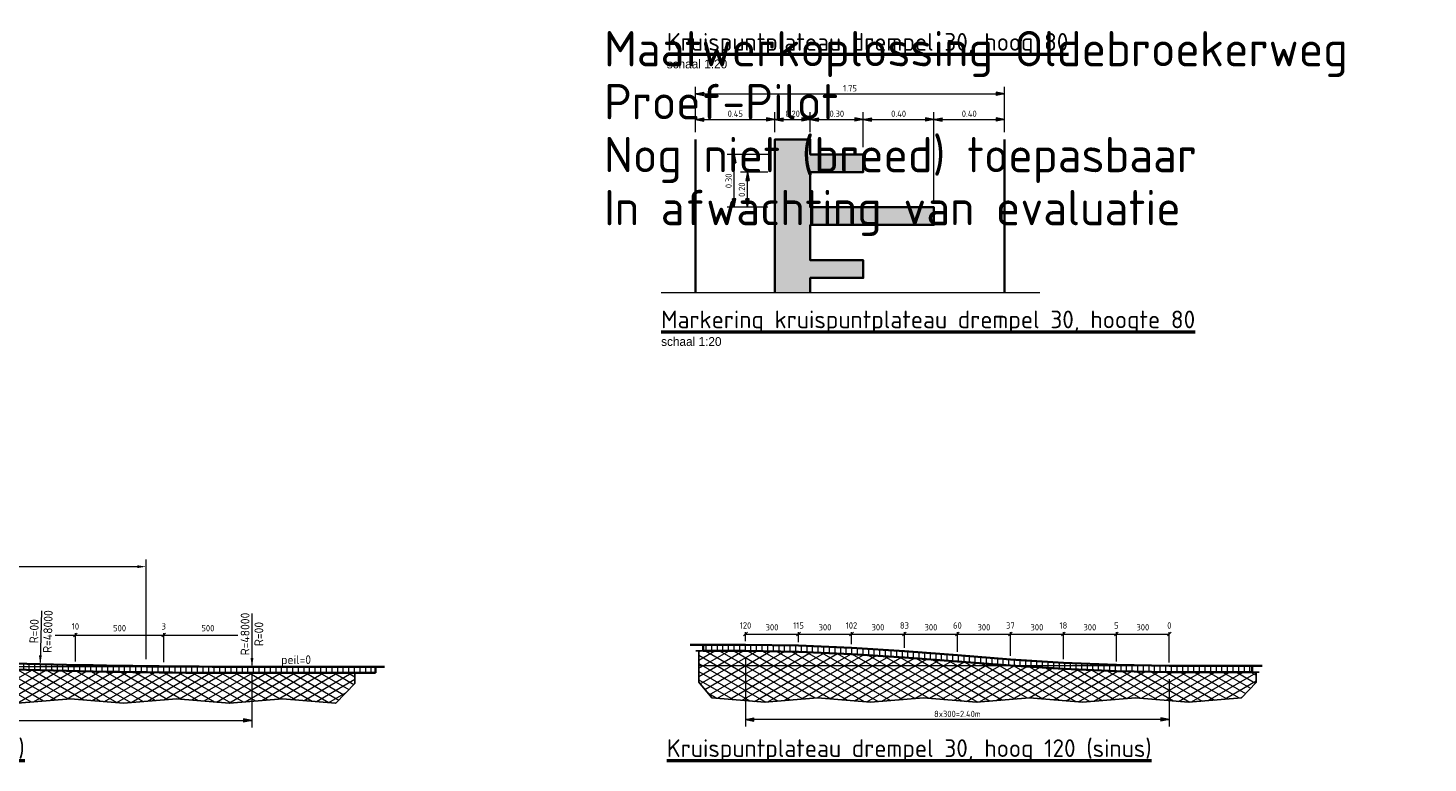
# Model space of a CAD drawing. Header units: metres. Extents: x -699 to 2316, y -1199 to 781.
# Tile 341 of 593: x 666.18 to 674.11, y -296.25 to -292.08. Entities that reach past the tile are written whole.
import ezdxf
from ezdxf.enums import TextEntityAlignment as Align

# ---------------------------------------------------------------- set-up
doc = ezdxf.new("R2010")
doc.units = ezdxf.units.M
doc.header["$PDMODE"] = 1
for name, pattern in [('CENTER2', [28.575, 19.05, -3.175, 3.175, -3.175]), ('HIDDENX2', [19.05, 12.7, -6.35]), ('XX-AFBREEK', [7, 4, -1, 1, -1])]:
    doc.linetypes.add(name, pattern=pattern)
for name, color, linetype, lineweight in [('dp-nw-t25_20', 7, 'Continuous', 25), ('mk-nw-arcering', 251, 'Continuous', 18), ('N-WA-VH-DREMPEL-G', 30, 'Continuous', 35), ('N-WE-VH-VERHARDING_ASFALT-AD', 252, 'Continuous', 18), ('X-XX-AL-AFBREEKLIJN-G', 7, 'XX-AFBREEK', 18), ('X-XX-AL-M', 7, 'Continuous', 18), ('X-XX-AL-T18', 10, 'Continuous', 18), ('X-XX-AL-T25', 7, 'Continuous', 25), ('X-XX-AL-T50', 130, 'Continuous', 50)]:
    doc.layers.add(name, color=color, linetype=linetype, lineweight=lineweight)
doc.styles.add('NLCS-ISO', font='NLCS-ISO.ttf')
doc.styles.add('NLCS-ISO Standaard', font='NLCS-ISO.ttf')
doc.styles.add('NLCS-ISO-M20-T25', font='NLCS-ISO.ttf', dxfattribs={"height": 0.05})
doc.styles.add('NLCS-ISO-M20-T50', font='NLCS-ISO.ttf', dxfattribs={"height": 0.1})
doc.styles.add('rtw_iso', font='iso-rtw.shx')
doc.dimstyles.new('NLCS-M20-T18-Pijl-A', dxfattribs={"dimtxt": 0.036, "dimasz": 0.027, "dimexe": 0.04, "dimexo": 0.04, "dimgap": 0.014, "dimtad": 1, "dimlfac": -1, "dimzin": 0, "dimdsep": 46, "dimtxsty": 'NLCS-ISO Standaard', "dimblk": 'Pijl', "dimblk1": 'Pijl', "dimblk2": 'Pijl', "dimcen": 2.5, "dimdle": 2, "dimclrd": 256, "dimclre": 256, "dimclrt": 256, "dimadec": 0, "dimazin": 0, "dimtfac": 1, "dimtofl": 0, "dimtmove": 0, "dimatfit": 3, "dimldrblk": 'Pijl', "dimfxl": 1, "dimtolj": 1, "dimtzin": 0, "dimlwd": 18, "dimlwe": 18, "dimarcsym": 0})
doc.dimstyles.new('NLCS-M20-T25-PIJL_A_L2_H2', dxfattribs={"dimscale": 0.02, "dimtxt": 2.5, "dimasz": 2.5, "dimexe": 2, "dimexo": 2, "dimgap": 0.7, "dimtad": 1, "dimzin": 0, "dimdsep": 46, "dimtxsty": 'NLCS-ISO-M20-T25', "dimcen": 0, "dimdle": 2, "dimclrd": 256, "dimclre": 256, "dimclrt": 256, "dimazin": 0, "dimtfac": 1, "dimtdec": 3, "dimtofl": 0, "dimtmove": 0, "dimatfit": 3, "dimfxl": 2, "dimtfillclr": 256, "dimtolj": 1, "dimtzin": 0, "dimlwd": -1, "dimlwe": -1, "dimarcsym": 0})
pattern_1 = [(150, (0, 0), (-0.02, -0.0346410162), []), (210, (0, 0), (0.02, -0.0346410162), [])]

# ---------------------------------------------------------------- blocks, each defined once
blk = doc.blocks.new('Pijl')
h = blk.add_hatch(color=256)
h.paths.add_polyline_path([(0, 0), (-1.75, 0.35), (-1.75, 0)])
h.paths.add_polyline_path([(-1.75, 0), (-1.75, -0.35), (0, 0)])
for p, q in [((-1.9, 0), (0, 0)), ((0, 0), (-1.75, 0.35)), ((-1.75, 0.35), (-1.75, -0.35)), ((0, 0), (-1.75, -0.35))]:
    blk.add_line(p, q)
blk = doc.blocks.new('*D376')
at = {"layer": 'Defpoints', "color": 0, "transparency": 16777216}
for p in [(661.4456, -295.5812), (667.4454, -295.7012), (667.4454, -296.0055)]:
    blk.add_point(p, dxfattribs=at)
at = {"layer": 'X-XX-AL-M', "lineweight": 18, "transparency": 16777216}
for p, q in [((661.4456, -295.6212), (661.4456, -296.0455)), ((667.4454, -295.7412), (667.4454, -296.0455)), ((661.4726, -296.0055), (667.4184, -296.0055))]:
    blk.add_line(p, q, dxfattribs=at)
at = {"layer": 'X-XX-AL-M', "lineweight": 18, "transparency": 16777216, "xscale": 0.027, "yscale": 0.027, "zscale": 0.027, "rotation": 180}
blk.add_blockref('Pijl', (661.4456, -296.0055), dxfattribs=at)
at = {"layer": 'X-XX-AL-M', "lineweight": 18, "transparency": 16777216, "xscale": 0.027, "yscale": 0.027, "zscale": 0.027}
blk.add_blockref('Pijl', (667.4454, -296.0055), dxfattribs=at)
at = {"layer": 'X-XX-AL-M', "transparency": 16777216, "insert": (664.4455, -295.9735), "char_height": 0.036, "attachment_point": 5, "style": 'NLCS-ISO Standaard'}
blk.add_mtext('\\A1;12x500=6.00m', dxfattribs=at)
blk = doc.blocks.new('RTW-L_ARR-v1')
at = {"color": 0, "linetype": 'ByBlock', "lineweight": 18}
blk.add_solid([(-5, 0.83), (-5, -0.83), (0, 0)], dxfattribs=at)
blk = doc.blocks.new('*D377')
at = {"layer": 'Defpoints', "color": 0, "transparency": 16777216}
for p in [(670.2402, -295.611), (672.6402, -295.731), (670.2402, -296.0003)]:
    blk.add_point(p, dxfattribs=at)
at = {"layer": 'X-XX-AL-M', "lineweight": 18, "transparency": 16777216}
for p, q in [((670.2402, -295.651), (670.2402, -296.0403)), ((672.6402, -295.771), (672.6402, -296.0403)), ((672.6132, -296.0003), (670.2672, -296.0003))]:
    blk.add_line(p, q, dxfattribs=at)
at = {"layer": 'X-XX-AL-M', "lineweight": 18, "transparency": 16777216, "xscale": 0.027, "yscale": 0.027, "zscale": 0.027, "rotation": 180}
blk.add_blockref('Pijl', (670.2402, -296.0003), dxfattribs=at)
at = {"layer": 'X-XX-AL-M', "lineweight": 18, "transparency": 16777216, "xscale": 0.027, "yscale": 0.027, "zscale": 0.027}
blk.add_blockref('Pijl', (672.6402, -296.0003), dxfattribs=at)
at = {"layer": 'X-XX-AL-M', "transparency": 16777216, "insert": (671.4402, -295.9683), "char_height": 0.036, "attachment_point": 5, "style": 'NLCS-ISO Standaard'}
blk.add_mtext('\\A1;8x300=2.40m', dxfattribs=at)
blk = doc.blocks.new('*D2206')
at = {"layer": 'Defpoints', "color": 0, "transparency": 16777216}
for p in [(666.8456, -295.1341), (661.7456, -295.5812), (666.8456, -295.6975)]:
    blk.add_point(p, dxfattribs=at)
at = {"layer": 'X-XX-AL-M', "transparency": 16777216}
for p, q in [((661.7456, -295.5412), (661.7456, -295.0941)), ((661.7956, -295.1341), (666.7956, -295.1341)), ((666.8456, -295.6575), (666.8456, -295.0941))]:
    blk.add_line(p, q, dxfattribs=at)
for points in [[(661.7956, -295.1258), (661.7956, -295.1425), (661.7456, -295.1341)], [(666.7956, -295.1258), (666.7956, -295.1425), (666.8456, -295.1341)]]:
    blk.add_solid(points, dxfattribs=at)
at = {"layer": 'X-XX-AL-M', "transparency": 16777216, "insert": (664.2956, -295.0951), "char_height": 0.05, "attachment_point": 5, "style": 'NLCS-ISO-M20-T25'}
blk.add_mtext('\\A1;5.10', dxfattribs=at)
blk = doc.blocks.new('*D2208')
at = {"layer": 'Defpoints', "color": 0, "transparency": 16777216}
for p in [(670.6071, -292.6008), (670.4071, -292.7139), (670.6071, -292.7139)]:
    blk.add_point(p, dxfattribs=at)
at = {"layer": 'X-XX-AL-M', "lineweight": 18, "transparency": 16777216}
for p, q in [((670.4071, -292.6739), (670.4071, -292.5608)), ((670.4341, -292.6008), (670.5801, -292.6008)), ((670.6071, -292.6739), (670.6071, -292.5608))]:
    blk.add_line(p, q, dxfattribs=at)
at = {"layer": 'X-XX-AL-M', "lineweight": 18, "transparency": 16777216, "xscale": 0.027, "yscale": 0.027, "zscale": 0.027, "rotation": 180}
blk.add_blockref('Pijl', (670.4071, -292.6008), dxfattribs=at)
at = {"layer": 'X-XX-AL-M', "lineweight": 18, "transparency": 16777216, "xscale": 0.027, "yscale": 0.027, "zscale": 0.027}
blk.add_blockref('Pijl', (670.6071, -292.6008), dxfattribs=at)
at = {"layer": 'X-XX-AL-M', "transparency": 16777216, "insert": (670.5071, -292.5688), "char_height": 0.036, "attachment_point": 5, "style": 'NLCS-ISO Standaard'}
blk.add_mtext('\\A1;0.20', dxfattribs=at)
blk = doc.blocks.new('*D2209')
at = {"layer": 'Defpoints', "color": 0, "transparency": 16777216}
for p in [(670.9071, -292.6008), (670.6071, -292.7139), (670.9071, -292.7989)]:
    blk.add_point(p, dxfattribs=at)
at = {"layer": 'X-XX-AL-M', "lineweight": 18, "transparency": 16777216}
for p, q in [((670.6071, -292.6739), (670.6071, -292.5608)), ((670.6341, -292.6008), (670.8801, -292.6008)), ((670.9071, -292.7589), (670.9071, -292.5608))]:
    blk.add_line(p, q, dxfattribs=at)
at = {"layer": 'X-XX-AL-M', "lineweight": 18, "transparency": 16777216, "xscale": 0.027, "yscale": 0.027, "zscale": 0.027, "rotation": 180}
blk.add_blockref('Pijl', (670.6071, -292.6008), dxfattribs=at)
at = {"layer": 'X-XX-AL-M', "lineweight": 18, "transparency": 16777216, "xscale": 0.027, "yscale": 0.027, "zscale": 0.027}
blk.add_blockref('Pijl', (670.9071, -292.6008), dxfattribs=at)
at = {"layer": 'X-XX-AL-M', "transparency": 16777216, "insert": (670.7571, -292.5688), "char_height": 0.036, "attachment_point": 5, "style": 'NLCS-ISO Standaard'}
blk.add_mtext('\\A1;0.30', dxfattribs=at)
blk = doc.blocks.new('*D2210')
at = {"layer": 'Defpoints', "color": 0, "transparency": 16777216}
for p in [(671.3071, -292.6008), (670.9071, -292.7989), (671.3071, -293.0989)]:
    blk.add_point(p, dxfattribs=at)
at = {"layer": 'X-XX-AL-M', "lineweight": 18, "transparency": 16777216}
for p, q in [((670.9071, -292.7589), (670.9071, -292.5608)), ((670.9341, -292.6008), (671.2801, -292.6008)), ((671.3071, -293.0589), (671.3071, -292.5608))]:
    blk.add_line(p, q, dxfattribs=at)
at = {"layer": 'X-XX-AL-M', "lineweight": 18, "transparency": 16777216, "xscale": 0.027, "yscale": 0.027, "zscale": 0.027, "rotation": 180}
blk.add_blockref('Pijl', (670.9071, -292.6008), dxfattribs=at)
at = {"layer": 'X-XX-AL-M', "lineweight": 18, "transparency": 16777216, "xscale": 0.027, "yscale": 0.027, "zscale": 0.027}
blk.add_blockref('Pijl', (671.3071, -292.6008), dxfattribs=at)
at = {"layer": 'X-XX-AL-M', "transparency": 16777216, "insert": (671.1071, -292.5688), "char_height": 0.036, "attachment_point": 5, "style": 'NLCS-ISO Standaard'}
blk.add_mtext('\\A1;0.40', dxfattribs=at)
blk = doc.blocks.new('*D2211')
at = {"layer": 'Defpoints', "color": 0, "transparency": 16777216}
for p in [(671.7071, -292.6008), (671.7071, -292.7139), (671.3071, -293.0989)]:
    blk.add_point(p, dxfattribs=at)
at = {"layer": 'X-XX-AL-M', "lineweight": 18, "transparency": 16777216}
for p, q in [((671.3071, -293.0589), (671.3071, -292.5608)), ((671.3341, -292.6008), (671.6801, -292.6008)), ((671.7071, -292.6739), (671.7071, -292.5608))]:
    blk.add_line(p, q, dxfattribs=at)
at = {"layer": 'X-XX-AL-M', "lineweight": 18, "transparency": 16777216, "xscale": 0.027, "yscale": 0.027, "zscale": 0.027, "rotation": 180}
blk.add_blockref('Pijl', (671.3071, -292.6008), dxfattribs=at)
at = {"layer": 'X-XX-AL-M', "lineweight": 18, "transparency": 16777216, "xscale": 0.027, "yscale": 0.027, "zscale": 0.027}
blk.add_blockref('Pijl', (671.7071, -292.6008), dxfattribs=at)
at = {"layer": 'X-XX-AL-M', "transparency": 16777216, "insert": (671.5071, -292.5688), "char_height": 0.036, "attachment_point": 5, "style": 'NLCS-ISO Standaard'}
blk.add_mtext('\\A1;0.40', dxfattribs=at)
blk = doc.blocks.new('*D2212')
at = {"layer": 'Defpoints', "color": 0, "transparency": 16777216}
for p in [(670.4071, -292.6008), (669.9571, -292.7139), (670.4071, -292.7139)]:
    blk.add_point(p, dxfattribs=at)
at = {"layer": 'X-XX-AL-M', "lineweight": 18, "transparency": 16777216}
for p, q in [((669.9571, -292.6739), (669.9571, -292.5608)), ((669.9841, -292.6008), (670.3801, -292.6008)), ((670.4071, -292.6739), (670.4071, -292.5608))]:
    blk.add_line(p, q, dxfattribs=at)
at = {"layer": 'X-XX-AL-M', "lineweight": 18, "transparency": 16777216, "xscale": 0.027, "yscale": 0.027, "zscale": 0.027, "rotation": 180}
blk.add_blockref('Pijl', (669.9571, -292.6008), dxfattribs=at)
at = {"layer": 'X-XX-AL-M', "lineweight": 18, "transparency": 16777216, "xscale": 0.027, "yscale": 0.027, "zscale": 0.027}
blk.add_blockref('Pijl', (670.4071, -292.6008), dxfattribs=at)
at = {"layer": 'X-XX-AL-M', "transparency": 16777216, "insert": (670.1821, -292.5688), "char_height": 0.036, "attachment_point": 5, "style": 'NLCS-ISO Standaard'}
blk.add_mtext('\\A1;0.45', dxfattribs=at)
blk = doc.blocks.new('*D2213')
at = {"layer": 'Defpoints', "color": 0, "transparency": 16777216}
for p in [(671.7071, -292.4566), (669.9571, -292.6008), (671.7071, -292.6008)]:
    blk.add_point(p, dxfattribs=at)
at = {"layer": 'X-XX-AL-M', "lineweight": 18, "transparency": 16777216}
for p, q in [((669.9571, -292.5608), (669.9571, -292.4166)), ((669.9841, -292.4566), (671.6801, -292.4566)), ((671.7071, -292.5608), (671.7071, -292.4166))]:
    blk.add_line(p, q, dxfattribs=at)
at = {"layer": 'X-XX-AL-M', "lineweight": 18, "transparency": 16777216, "xscale": 0.027, "yscale": 0.027, "zscale": 0.027, "rotation": 180}
blk.add_blockref('Pijl', (669.9571, -292.4566), dxfattribs=at)
at = {"layer": 'X-XX-AL-M', "lineweight": 18, "transparency": 16777216, "xscale": 0.027, "yscale": 0.027, "zscale": 0.027}
blk.add_blockref('Pijl', (671.7071, -292.4566), dxfattribs=at)
at = {"layer": 'X-XX-AL-M', "transparency": 16777216, "insert": (670.8321, -292.4246), "char_height": 0.036, "attachment_point": 5, "style": 'NLCS-ISO Standaard'}
blk.add_mtext('\\A1;1.75', dxfattribs=at)
blk = doc.blocks.new('*D2225')
at = {"layer": 'Defpoints', "color": 0, "transparency": 16777216}
for p in [(670.1767, -292.7989), (670.4071, -292.7989), (670.4071, -293.0989)]:
    blk.add_point(p, dxfattribs=at)
at = {"layer": 'X-XX-AL-M', "lineweight": 18, "transparency": 16777216}
for p, q in [((670.3671, -292.7989), (670.1367, -292.7989)), ((670.1767, -293.0719), (670.1767, -292.8259)), ((670.3671, -293.0989), (670.1367, -293.0989))]:
    blk.add_line(p, q, dxfattribs=at)
at = {"layer": 'X-XX-AL-M', "lineweight": 18, "transparency": 16777216, "xscale": 0.027, "yscale": 0.027, "zscale": 0.027}
for p, rotation in [((670.1767, -292.7989), 90), ((670.1767, -293.0989), 270)]:
    blk.add_blockref('Pijl', p, dxfattribs=dict(at, rotation=rotation))
at = {"layer": 'X-XX-AL-M', "transparency": 16777216, "insert": (670.1447, -292.9489), "char_height": 0.036, "attachment_point": 5, "rotation": 90, "style": 'NLCS-ISO Standaard'}
blk.add_mtext('\\A1;0.30', dxfattribs=at)
blk = doc.blocks.new('*D2226')
at = {"layer": 'Defpoints', "color": 0, "transparency": 16777216}
for p in [(670.2517, -292.8989), (670.4071, -292.8989), (670.4071, -293.0989)]:
    blk.add_point(p, dxfattribs=at)
at = {"layer": 'X-XX-AL-M', "lineweight": 18, "transparency": 16777216}
for p, q in [((670.3671, -292.8989), (670.2117, -292.8989)), ((670.2517, -293.0719), (670.2517, -292.9259)), ((670.3671, -293.0989), (670.2117, -293.0989))]:
    blk.add_line(p, q, dxfattribs=at)
at = {"layer": 'X-XX-AL-M', "lineweight": 18, "transparency": 16777216, "xscale": 0.027, "yscale": 0.027, "zscale": 0.027}
for p, rotation in [((670.2517, -292.8989), 90), ((670.2517, -293.0989), 270)]:
    blk.add_blockref('Pijl', p, dxfattribs=dict(at, rotation=rotation))
at = {"layer": 'X-XX-AL-M', "transparency": 16777216, "insert": (670.2197, -292.9989), "char_height": 0.036, "attachment_point": 5, "rotation": 90, "style": 'NLCS-ISO Standaard'}
blk.add_mtext('\\A1;0.20', dxfattribs=at)

msp = doc.modelspace()

# ---------------------------------------------------------------- hatches: boundary and pattern name
at = {"layer": 'N-WA-VH-DREMPEL-G'}
msp.add_hatch(color=253, dxfattribs=at).paths.add_polyline_path([(670.6071, -292.8989), (670.9071, -292.8989), (670.9071, -292.7989), (670.6071, -292.7989), (670.6071, -292.7139), (670.4071, -292.7139), (670.4071, -293.5839), (670.6071, -293.5839), (670.6071, -293.4989), (670.9071, -293.4989), (670.9071, -293.3989), (670.6071, -293.3989), (670.6071, -293.1989), (671.3071, -293.1989), (671.3071, -293.0989), (670.6071, -293.0989)])
at = {"layer": 'N-WA-VH-DREMPEL-G', "lineweight": 5}
h = msp.add_hatch(dxfattribs=at)
h.set_pattern_fill('ANSI31', color=8, scale=0.01, angle=45, style=0)
h.set_pattern_definition([(90, (660.94561, -295.736234), (-0.03175, 3e-18), [])])
edge = h.paths.add_edge_path()
edge.add_line((668.1454, -295.7362), (668.1454, -295.7012))
edge.add_line((668.1454, -295.7012), (667.9454, -295.7012))
edge.add_line((667.9454, -295.7012), (667.4454, -295.7012))
edge.add_arc((667.4454, -247.7012), 48, 268.5679, 270, ccw=False)
edge.add_line((666.2458, -295.6862), (662.6452, -295.5962))
edge.add_arc((661.4456, -343.5812), 48, 88.5679, 90)
edge.add_line((661.4456, -295.5812), (660.9456, -295.5812))
edge.add_line((660.9456, -295.5812), (660.9456, -295.6162))
edge.add_line((660.9456, -295.6162), (661.4456, -295.6162))
edge.add_arc((661.4456, -343.6162), 48, 88.5679, 90, ccw=False)
edge.add_line((662.6452, -295.6312), (666.2458, -295.7212))
edge.add_arc((667.4454, -247.7362), 48, 268.5679, 270)
edge.add_line((667.4454, -295.7362), (667.9454, -295.7362))
edge.add_line((667.9454, -295.7362), (668.1454, -295.7362))
h = msp.add_hatch(dxfattribs=at)
h.set_pattern_fill('ANSI31', color=8, scale=0.01, angle=45, style=0)
h.set_pattern_definition([(90, (656.904422, -277.64338), (-0.03175, 3e-18), [])])
h.paths.add_polyline_path([(670.8402, -295.594), (670.5402, -295.581), (670.2402, -295.576), (670.0011, -295.576), (670.0011, -295.611), (670.2402, -295.611), (670.5402, -295.616), (670.8402, -295.629), (671.1402, -295.648), (671.4402, -295.671), (671.7402, -295.694), (672.0402, -295.713), (672.3402, -295.726), (672.6402, -295.731), (673.1099, -295.731), (673.1099, -295.696), (672.6402, -295.696), (672.3402, -295.691), (672.0402, -295.678), (671.7402, -295.659), (671.4402, -295.636), (671.1402, -295.613)])
at = {"layer": 'N-WE-VH-VERHARDING_ASFALT-AD'}
h = msp.add_hatch(dxfattribs=at)
h.set_pattern_fill('AVH-ASFALT', color=253, scale=0.04, angle=90, pattern_type=2)
h.set_pattern_definition(pattern_1)
edge = h.paths.add_edge_path()
edge.add_line((668.0278, -295.7956), (668.0278, -295.7362))
edge.add_line((668.0278, -295.7362), (667.7922, -295.7362))
edge.add_line((667.7922, -295.7362), (667.4454, -295.7362))
edge.add_arc((667.4454, -247.7362), 48, 268.5679, 270, ccw=False)
edge.add_line((666.2458, -295.7212), (663.9456, -295.6637))
edge.add_line((663.9456, -295.6637), (662.6452, -295.6312))
edge.add_arc((661.4456, -343.6162), 48, 88.5679, 90)
edge.add_line((661.4456, -295.6162), (660.9456, -295.6162))
edge.add_line((660.9456, -295.6162), (660.9456, -295.7939))
edge.add_line((660.9456, -295.7939), (661.0183, -295.8818))
edge.add_line((661.0183, -295.8818), (661.3183, -295.9068))
edge.add_line((661.3183, -295.9068), (661.6183, -295.8818))
edge.add_line((661.6183, -295.8818), (661.9183, -295.9068))
edge.add_line((661.9183, -295.9068), (662.2183, -295.8818))
edge.add_line((662.2183, -295.8818), (662.5183, -295.9068))
edge.add_line((662.5183, -295.9068), (662.8183, -295.8818))
edge.add_line((662.8183, -295.8818), (663.1183, -295.9068))
edge.add_line((663.1183, -295.9068), (663.4183, -295.8818))
edge.add_line((663.4183, -295.8818), (663.7183, -295.9068))
edge.add_line((663.7183, -295.9068), (664.0183, -295.8818))
edge.add_line((664.0183, -295.8818), (664.3183, -295.9068))
edge.add_line((664.3183, -295.9068), (664.6183, -295.8818))
edge.add_line((664.6183, -295.8818), (664.9183, -295.9068))
edge.add_line((664.9183, -295.9068), (665.2183, -295.8818))
edge.add_line((665.2183, -295.8818), (665.5183, -295.9068))
edge.add_line((665.5183, -295.9068), (665.8183, -295.8818))
edge.add_line((665.8183, -295.8818), (666.1183, -295.9068))
edge.add_line((666.1183, -295.9068), (666.4183, -295.8818))
edge.add_line((666.4183, -295.8818), (666.7183, -295.9068))
edge.add_line((666.7183, -295.9068), (667.0183, -295.8818))
edge.add_line((667.0183, -295.8818), (667.3183, -295.9068))
edge.add_line((667.3183, -295.9068), (667.6183, -295.8818))
edge.add_line((667.6183, -295.8818), (667.9183, -295.9068))
edge.add_line((667.9183, -295.9068), (667.921, -295.9066))
edge.add_line((667.921, -295.9066), (668.0278, -295.7956))
h = msp.add_hatch(dxfattribs=at)
h.set_pattern_fill('AVH-ASFALT', color=253, scale=0.04, angle=90, pattern_type=2)
h.set_pattern_definition(pattern_1)
h.paths.add_polyline_path([(673.1317, -295.731), (672.6402, -295.731), (672.3402, -295.726), (672.0402, -295.713), (671.7402, -295.694), (671.4402, -295.671), (671.1402, -295.648), (670.8402, -295.629), (670.5402, -295.616), (670.2402, -295.611), (669.9761, -295.611), (669.9761, -295.7887), (670.0487, -295.8766), (670.3487, -295.9016), (670.6487, -295.8766), (670.9487, -295.9016), (671.2487, -295.8766), (671.5487, -295.9016), (671.8487, -295.8766), (672.1487, -295.9016), (672.4487, -295.8766), (672.7487, -295.9016), (673.0487, -295.8766), (673.1317, -295.7904)])

# ---------------------------------------------------------------- linework, layer by layer
at = {"layer": 'Defpoints'}
msp.add_lwpolyline([(673.1317, -295.731), (672.6402, -295.731), (672.3402, -295.726), (672.0402, -295.713), (671.7402, -295.694), (671.4402, -295.671), (671.1402, -295.648), (670.8402, -295.629), (670.5402, -295.616), (670.2402, -295.611), (669.9761, -295.611), (669.9761, -295.7887), (670.0487, -295.8766), (670.3487, -295.9016), (670.6487, -295.8766), (670.9487, -295.9016), (671.2487, -295.8766), (671.5487, -295.9016), (671.8487, -295.8766), (672.1487, -295.9016), (672.4487, -295.8766), (672.7487, -295.9016), (673.0487, -295.8766), (673.1317, -295.7904)], close=True, dxfattribs=at)
msp.add_lwpolyline([(666.1183, -295.9068), (666.4183, -295.8818), (666.7183, -295.9068), (667.0183, -295.8818), (667.3183, -295.9068), (667.6183, -295.8818), (667.9183, -295.9068), (667.921, -295.9066), (668.0278, -295.7956), (668.0278, -295.7362), (667.7922, -295.7362), (667.4454, -295.7362, -0.006249), (666.2458, -295.7212), (663.9456, -295.6637)], format="xyb", dxfattribs=at)
at = {"layer": 'mk-nw-arcering'}
msp.add_lwpolyline([(670.6071, -293.5839), (670.6071, -293.4989), (670.9071, -293.4989), (670.9071, -293.3989), (670.6071, -293.3989), (670.6071, -293.1989), (671.3071, -293.1989), (671.3071, -293.0989), (670.6071, -293.0989), (670.6071, -292.8989), (670.9071, -292.8989), (670.9071, -292.7989), (670.6071, -292.7989), (670.6071, -292.7139), (670.4071, -292.7139), (670.4071, -293.5839)], dxfattribs=at)
at = {"layer": 'N-WA-VH-DREMPEL-G'}
for p, q in [((669.9571, -292.7139), (669.9571, -293.5839)), ((671.7071, -292.7139), (671.7071, -293.5839))]:
    msp.add_line(p, q, dxfattribs=at)
at = {"layer": 'N-WA-VH-DREMPEL-G', "color": 8, "linetype": 'CENTER2', "lineweight": 5, "ltscale": 0.5}
for p, q in [((667.4454, -295.7012), (660.9206, -295.7012)), ((672.6402, -295.696), (669.9761, -295.696))]:
    msp.add_line(p, q, dxfattribs=at)
at = {"layer": 'N-WA-VH-DREMPEL-G'}
msp.add_lwpolyline([(670.6071, -293.5839), (670.6071, -293.4989), (670.9071, -293.4989), (670.9071, -293.3989), (670.6071, -293.3989), (670.6071, -293.1989), (671.3071, -293.1989), (671.3071, -293.0989), (670.6071, -293.0989), (670.6071, -292.8989), (670.9071, -292.8989), (670.9071, -292.7989), (670.6071, -292.7989), (670.6071, -292.7139), (670.4071, -292.7139), (670.4071, -293.5839)], dxfattribs=at)
msp.add_lwpolyline([(668.1954, -295.7012), (668.1454, -295.7012), (667.9454, -295.7012), (667.4454, -295.7012, -0.006249), (666.2458, -295.6862), (662.6452, -295.5962, 0.006249), (661.4456, -295.5812), (660.9456, -295.5812), (660.8706, -295.5812)], format="xyb", dxfattribs=at)
at = {"layer": 'N-WA-VH-DREMPEL-G', "color": 252}
msp.add_lwpolyline([(668.1454, -295.7362), (668.1454, -295.7012), (667.9454, -295.7012), (667.4454, -295.7012, -0.006249), (666.2458, -295.6862), (662.6452, -295.5962, 0.006249), (661.4456, -295.5812), (660.9456, -295.5812), (660.9456, -295.6162), (661.4456, -295.6162, -0.006249), (662.6452, -295.6312), (666.2458, -295.7212, 0.006249), (667.4454, -295.7362), (667.9454, -295.7362), (668.1454, -295.7362)], format="xyb", close=True, dxfattribs=at)
at = {"layer": 'N-WA-VH-DREMPEL-G', "lineweight": 25}
msp.add_lwpolyline([(668.1454, -295.7362), (667.9454, -295.7362), (667.4454, -295.7362, -0.006249), (666.2458, -295.7212), (662.6452, -295.6312, 0.006249), (661.4456, -295.6162), (660.9456, -295.6162)], format="xyb", dxfattribs=at)
at = {"layer": 'N-WA-VH-DREMPEL-G', "flags": 128}
msp.add_lwpolyline([(669.9261, -295.576), (670.2402, -295.576), (670.5402, -295.581), (670.8402, -295.594), (671.1402, -295.613), (671.4402, -295.636), (671.7402, -295.659), (672.0402, -295.678), (672.3402, -295.691), (672.6402, -295.696), (673.1658, -295.696)], dxfattribs=at)
at = {"layer": 'N-WA-VH-DREMPEL-G', "lineweight": 25, "flags": 128}
msp.add_lwpolyline([(669.9587, -295.611), (670.2402, -295.611), (670.5402, -295.616), (670.8402, -295.629), (671.1402, -295.648), (671.4402, -295.671), (671.7402, -295.694), (672.0402, -295.713), (672.3402, -295.726), (672.6402, -295.731), (673.1481, -295.731)], dxfattribs=at)
at = {"layer": 'N-WA-VH-DREMPEL-G', "color": 252}
msp.add_lwpolyline([(670.8402, -295.594), (670.5402, -295.581), (670.2402, -295.576), (670.0011, -295.576), (670.0011, -295.611), (670.2402, -295.611), (670.5402, -295.616), (670.8402, -295.629), (671.1402, -295.648), (671.4402, -295.671), (671.7402, -295.694), (672.0402, -295.713), (672.3402, -295.726), (672.6402, -295.731), (673.1099, -295.731), (673.1099, -295.696), (672.6402, -295.696), (672.3402, -295.691), (672.0402, -295.678), (671.7402, -295.659), (671.4402, -295.636), (671.1402, -295.613)], close=True, dxfattribs=at)
at = {"layer": 'N-WA-VH-DREMPEL-G', "color": 8, "linetype": 'HIDDENX2', "lineweight": 5, "ltscale": 0.2, "flags": 128}
msp.add_lwpolyline([(666.2458, -295.6862), (666.8455, -295.7012), (667.4454, -295.7012)], dxfattribs=at)
at = {"layer": 'X-XX-AL-AFBREEKLIJN-G'}
msp.add_line((671.9063, -293.5839), (669.7624, -293.5839), dxfattribs=at)
at = {"layer": 'X-XX-AL-M'}
for p, q in [((666.2533, -295.3848), (666.246, -295.6762)), ((667.4454, -295.3997), (667.4454, -295.6912)), ((666.2473, -295.5212), (666.2526, -295.5212)), ((666.3306, -295.5212), (667.3648, -295.5212)), ((666.4562, -295.5104), (666.435, -295.5317)), ((666.4456, -295.6708), (666.4456, -295.5111)), ((666.956, -295.5106), (666.9348, -295.5318)), ((666.9454, -295.6754), (666.9454, -295.5112)), ((667.4456, -295.5662), (667.4456, -295.5112)), ((670.2508, -295.5054), (670.2296, -295.5266)), ((670.2402, -295.556), (670.2402, -295.506)), ((670.2402, -295.516), (672.6402, -295.516)), ((670.5508, -295.5054), (670.5296, -295.5266)), ((670.5402, -295.561), (670.5402, -295.506)), ((670.8508, -295.5054), (670.8296, -295.5266)), ((670.8402, -295.574), (670.8402, -295.506)), ((671.1508, -295.5054), (671.1296, -295.5266)), ((671.1402, -295.593), (671.1402, -295.506)), ((671.4508, -295.5054), (671.4296, -295.5266)), ((671.4402, -295.616), (671.4402, -295.506)), ((671.7508, -295.5054), (671.7296, -295.5266)), ((671.7402, -295.639), (671.7402, -295.506)), ((672.0508, -295.5054), (672.0296, -295.5266)), ((672.0402, -295.658), (672.0402, -295.506)), ((672.3508, -295.5054), (672.3296, -295.5266)), ((672.3402, -295.671), (672.3402, -295.506)), ((672.6508, -295.5054), (672.6296, -295.5266)), ((672.6402, -295.676), (672.6402, -295.506))]:
    msp.add_line(p, q, dxfattribs=at)

# ---------------------------------------------------------------- block references
for p, xscale, yscale, zscale, rotation in [((666.2458, -295.6862), 0.01000000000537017, 0.01000000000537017, 0.01000000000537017, 268.5679038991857), ((667.4454, -295.7012), -0.01000000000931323, 0.01000000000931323, 0.01, 90)]:
    msp.add_blockref('RTW-L_ARR-v1', p, dxfattribs=dict(at, xscale=xscale, yscale=yscale, zscale=zscale, rotation=rotation))

# ---------------------------------------------------------------- texts
at = {"layer": 'Defpoints', "color": 3, "style": 'NLCS-ISO-M20-T50'}
for s, p in [('Maatwerkoplossing Oldebroekerweg', (669.4388, -292.3005)), ('Proef-Pilot', (669.4388, -292.6005)), ('Nog niet (breed) toepasbaar', (669.4388, -292.9005)), ('In afwachting van evaluatie', (669.4388, -293.2005))]:
    msp.add_text(s, height=0.2, dxfattribs=at).set_placement(p)
at = {"layer": 'dp-nw-t25_20', "style": 'rtw_iso', "oblique": 360}
msp.add_text('schaal 1:20', height=0.05, rotation=360, dxfattribs=at).set_placement((669.7944, -292.312))
at = {"layer": 'dp-nw-t25_20', "style": 'rtw_iso'}
msp.add_text('schaal 1:20', height=0.05, rotation=360, dxfattribs=at).set_placement((669.7624, -293.8839))
at = {"layer": 'X-XX-AL-M', "char_height": 0.05, "attachment_point": 5, "style": 'NLCS-ISO'}
for s, insert, rotation in [('\\A1;R=48000', (666.2894, -295.5015), 88.5679), ('\\A1;R=48000', (667.4064, -295.5154), 90), ('\\A1;R=00', (666.2115, -295.4995), 88.5679), ('\\A1;R=00', (667.4844, -295.5154), 90)]:
    msp.add_mtext(s, dxfattribs=dict(at, insert=insert, rotation=rotation))
at = {"layer": 'X-XX-AL-T18', "style": 'NLCS-ISO'}
for s, p in [('10', (666.4456, -295.5011)), ('500', (666.6956, -295.5112)), ('3', (666.9454, -295.5012)), ('500', (667.1956, -295.5112)), ('120', (670.2402, -295.496)), ('300', (670.3902, -295.5062)), ('115', (670.5402, -295.496)), ('300', (670.6902, -295.5062)), ('102', (670.8402, -295.496)), ('300', (670.9902, -295.5062)), ('83', (671.1402, -295.496)), ('300', (671.2902, -295.5062)), ('60', (671.4402, -295.496)), ('300', (671.5902, -295.5062)), ('37', (671.7402, -295.496)), ('300', (671.8902, -295.5062)), ('18', (672.0402, -295.496)), ('300', (672.1902, -295.5062)), ('5', (672.3402, -295.496)), ('300', (672.4902, -295.5062)), ('0', (672.6402, -295.496))]:
    msp.add_text(s, height=0.036, dxfattribs=at).set_placement(p, align=Align.BOTTOM_CENTER)
at = {"layer": 'X-XX-AL-T25', "insert": (667.6954, -295.7012), "char_height": 0.05, "attachment_point": 8, "style": 'NLCS-ISO'}
msp.add_mtext('\\A1;peil=0', dxfattribs=at)
at = {"layer": 'X-XX-AL-T50', "style": 'NLCS-ISO'}
for s, p in [('%%UKruispuntplateau drempel 80, hoog 80 (trapezium met boven- en onderafronding)', (661.2464, -292.212)), ('%%UKruispuntplateau drempel 30, hoog 80', (669.7944, -292.212)), ('%%UMarkering kruispuntplateau drempel 30, hoogte 80', (669.7624, -293.7839)), ('%%UKruispuntplateau drempel 80, hoog 120 (trapezium met boven- en onderafronding)', (661.2464, -296.212)), ('%%UKruispuntplateau drempel 30, hoog 120 (sinus)', (669.7944, -296.212))]:
    msp.add_text(s, height=0.1, dxfattribs=at).set_placement(p)

# ---------------------------------------------------------------- dimensions: what is measured, and where the dimension line sits
at = {"layer": 'X-XX-AL-M'}
for base, p1, p2, dimstyle, picture, middle in [((671.7071, -292.4566), (669.9571, -292.6008), (671.7071, -292.6008), 'NLCS-M20-T18-Pijl-A', '*D2213', (670.8321, -292.4246)), ((670.4071, -292.6008), (669.9571, -292.7139), (670.4071, -292.7139), 'NLCS-M20-T18-Pijl-A', '*D2212', (670.1821, -292.5688)), ((670.6071, -292.6008), (670.4071, -292.7139), (670.6071, -292.7139), 'NLCS-M20-T18-Pijl-A', '*D2208', (670.5071, -292.5688)), ((670.9071, -292.6008), (670.6071, -292.7139), (670.9071, -292.7989), 'NLCS-M20-T18-Pijl-A', '*D2209', (670.7571, -292.5688)), ((671.3071, -292.6008), (670.9071, -292.7989), (671.3071, -293.0989), 'NLCS-M20-T18-Pijl-A', '*D2210', (671.1071, -292.5688)), ((671.7071, -292.6008), (671.3071, -293.0989), (671.7071, -292.7139), 'NLCS-M20-T18-Pijl-A', '*D2211', (671.5071, -292.5688)), ((666.8456, -295.1341), (661.7456, -295.5812), (666.8456, -295.6975), 'NLCS-M20-T25-PIJL_A_L2_H2', '*D2206', (664.2956, -295.0951))]:
    dim = msp.add_linear_dim(base=base, p1=p1, p2=p2, dimstyle=dimstyle, dxfattribs=at)
    dim.commit()
    dim.dimension.update_dxf_attribs({"geometry": picture, "text_midpoint": middle})
for base, p2, picture, middle in [((670.1767, -292.7989), (670.4071, -292.7989), '*D2225', (670.1447, -292.9489)), ((670.2517, -292.8989), (670.4071, -292.8989), '*D2226', (670.2197, -292.9989))]:
    dim = msp.add_linear_dim(base=base, p1=(670.4071, -293.0989), p2=p2, angle=90, dimstyle='NLCS-M20-T18-Pijl-A', dxfattribs=at)
    dim.commit()
    dim.dimension.update_dxf_attribs({"geometry": picture, "text_midpoint": middle})
for base, p1, p2, text, picture, middle in [((667.4454, -296.0055), (661.4456, -295.5812), (667.4454, -295.7012), '12x500=<>m', '*D376', (664.4455, -295.9735)), ((670.2402, -296.0003), (672.6402, -295.731), (670.2402, -295.611), '8x300=<>m', '*D377', (671.4402, -295.9683))]:
    dim = msp.add_linear_dim(base=base, p1=p1, p2=p2, text=text, dimstyle='NLCS-M20-T18-Pijl-A', dxfattribs=at)
    dim.commit()
    dim.dimension.update_dxf_attribs({"geometry": picture, "text_midpoint": middle})

doc.saveas('drawing.dxf')
